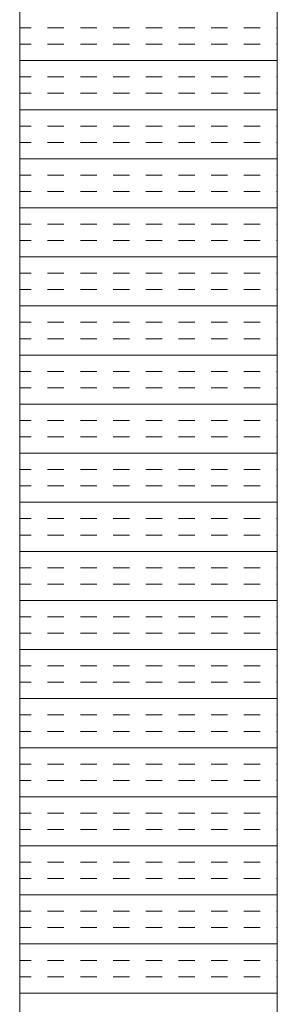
# Model space of a CAD drawing. Extents: x 3940905 to 4145695, y 925352 to 1109797.
# Tile 497 of 656: x 4007984 to 4008034, y 1100230 to 1100421. Entities that reach past the tile are written whole.
import ezdxf

# ---------------------------------------------------------------- set-up
doc = ezdxf.new("R2010")
doc.units = 0
doc.header["$LTSCALE"] = 750
doc.header["$MEASUREMENT"] = 0
doc.layers.add('CKD Equipments', color=252, linetype='CONTINUOUS', lineweight=0)

msp = doc.modelspace()

# ---------------------------------------------------------------- linework, layer by layer
at = {"layer": 'CKD Equipments'}
for p, q in [((4008034.16, 1099910.1), (4008034.16, 1100610.1)), ((4007984.16, 1099960.1), (4007984.16, 1100560.1))]:
    msp.add_line(p, q, dxfattribs=at)
at = {"layer": 'CKD Equipments', "color": 4, "linetype": 'Continuous'}
for p, q in [((4007984.16, 1100419.76), (4007986.4, 1100419.76)), ((4007989.58, 1100419.76), (4007992.75, 1100419.76)), ((4007995.93, 1100419.76), (4007999.1, 1100419.76)), ((4008002.28, 1100419.76), (4008005.45, 1100419.76)), ((4008008.63, 1100419.76), (4008011.8, 1100419.76)), ((4008014.98, 1100419.76), (4008018.15, 1100419.76)), ((4008021.33, 1100419.76), (4008024.5, 1100419.76)), ((4008027.68, 1100419.76), (4008030.85, 1100419.76)), ((4008034.03, 1100419.76), (4008034.16, 1100419.76)), ((4007984.16, 1100416.58), (4007986.4, 1100416.58)), ((4007989.58, 1100416.58), (4007992.75, 1100416.58)), ((4007995.93, 1100416.58), (4007999.1, 1100416.58)), ((4008002.28, 1100416.58), (4008005.45, 1100416.58)), ((4008008.63, 1100416.58), (4008011.8, 1100416.58)), ((4008014.98, 1100416.58), (4008018.15, 1100416.58)), ((4008021.33, 1100416.58), (4008024.5, 1100416.58)), ((4008027.68, 1100416.58), (4008030.85, 1100416.58)), ((4008034.03, 1100416.58), (4008034.16, 1100416.58)), ((4007984.16, 1100413.41), (4008034.16, 1100413.41)), ((4007984.16, 1100410.23), (4007986.4, 1100410.23)), ((4007989.58, 1100410.23), (4007992.75, 1100410.23)), ((4007995.93, 1100410.23), (4007999.1, 1100410.23)), ((4008002.28, 1100410.23), (4008005.45, 1100410.23)), ((4008008.63, 1100410.23), (4008011.8, 1100410.23)), ((4008014.98, 1100410.23), (4008018.15, 1100410.23)), ((4008021.33, 1100410.23), (4008024.5, 1100410.23)), ((4008027.68, 1100410.23), (4008030.85, 1100410.23)), ((4008034.03, 1100410.23), (4008034.16, 1100410.23)), ((4007984.16, 1100407.06), (4007986.4, 1100407.06)), ((4007989.58, 1100407.06), (4007992.75, 1100407.06)), ((4007995.93, 1100407.06), (4007999.1, 1100407.06)), ((4008002.28, 1100407.06), (4008005.45, 1100407.06)), ((4008008.63, 1100407.06), (4008011.8, 1100407.06)), ((4008014.98, 1100407.06), (4008018.15, 1100407.06)), ((4008021.33, 1100407.06), (4008024.5, 1100407.06)), ((4008027.68, 1100407.06), (4008030.85, 1100407.06)), ((4008034.03, 1100407.06), (4008034.16, 1100407.06)), ((4007984.16, 1100403.88), (4008034.16, 1100403.88)), ((4007984.16, 1100400.71), (4007986.4, 1100400.71)), ((4007989.58, 1100400.71), (4007992.75, 1100400.71)), ((4007995.93, 1100400.71), (4007999.1, 1100400.71)), ((4008002.28, 1100400.71), (4008005.45, 1100400.71)), ((4008008.63, 1100400.71), (4008011.8, 1100400.71)), ((4008014.98, 1100400.71), (4008018.15, 1100400.71)), ((4008021.33, 1100400.71), (4008024.5, 1100400.71)), ((4008027.68, 1100400.71), (4008030.85, 1100400.71)), ((4008034.03, 1100400.71), (4008034.16, 1100400.71)), ((4007984.16, 1100397.53), (4007986.4, 1100397.53)), ((4007989.58, 1100397.53), (4007992.75, 1100397.53)), ((4007995.93, 1100397.53), (4007999.1, 1100397.53)), ((4008002.28, 1100397.53), (4008005.45, 1100397.53)), ((4008008.63, 1100397.53), (4008011.8, 1100397.53)), ((4008014.98, 1100397.53), (4008018.15, 1100397.53)), ((4008021.33, 1100397.53), (4008024.5, 1100397.53)), ((4008027.68, 1100397.53), (4008030.85, 1100397.53)), ((4008034.03, 1100397.53), (4008034.16, 1100397.53)), ((4007984.16, 1100394.36), (4008034.16, 1100394.36)), ((4007984.16, 1100391.18), (4007986.4, 1100391.18)), ((4007989.58, 1100391.18), (4007992.75, 1100391.18)), ((4007995.93, 1100391.18), (4007999.1, 1100391.18)), ((4008002.28, 1100391.18), (4008005.45, 1100391.18)), ((4008008.63, 1100391.18), (4008011.8, 1100391.18)), ((4008014.98, 1100391.18), (4008018.15, 1100391.18)), ((4008021.33, 1100391.18), (4008024.5, 1100391.18)), ((4008027.68, 1100391.18), (4008030.85, 1100391.18)), ((4008034.03, 1100391.18), (4008034.16, 1100391.18)), ((4007984.16, 1100388.01), (4007986.4, 1100388.01)), ((4007989.58, 1100388.01), (4007992.75, 1100388.01)), ((4007995.93, 1100388.01), (4007999.1, 1100388.01)), ((4008002.28, 1100388.01), (4008005.45, 1100388.01)), ((4008008.63, 1100388.01), (4008011.8, 1100388.01)), ((4008014.98, 1100388.01), (4008018.15, 1100388.01)), ((4008021.33, 1100388.01), (4008024.5, 1100388.01)), ((4008027.68, 1100388.01), (4008030.85, 1100388.01)), ((4008034.03, 1100388.01), (4008034.16, 1100388.01)), ((4007984.16, 1100384.83), (4008034.16, 1100384.83)), ((4007984.16, 1100381.66), (4007986.4, 1100381.66)), ((4007989.58, 1100381.66), (4007992.75, 1100381.66)), ((4007995.93, 1100381.66), (4007999.1, 1100381.66)), ((4008002.28, 1100381.66), (4008005.45, 1100381.66)), ((4008008.63, 1100381.66), (4008011.8, 1100381.66)), ((4008014.98, 1100381.66), (4008018.15, 1100381.66)), ((4008021.33, 1100381.66), (4008024.5, 1100381.66)), ((4008027.68, 1100381.66), (4008030.85, 1100381.66)), ((4008034.03, 1100381.66), (4008034.16, 1100381.66)), ((4007984.16, 1100378.48), (4007986.4, 1100378.48)), ((4007989.58, 1100378.48), (4007992.75, 1100378.48)), ((4007995.93, 1100378.48), (4007999.1, 1100378.48)), ((4008002.28, 1100378.48), (4008005.45, 1100378.48)), ((4008008.63, 1100378.48), (4008011.8, 1100378.48)), ((4008014.98, 1100378.48), (4008018.15, 1100378.48)), ((4008021.33, 1100378.48), (4008024.5, 1100378.48)), ((4008027.68, 1100378.48), (4008030.85, 1100378.48)), ((4008034.03, 1100378.48), (4008034.16, 1100378.48)), ((4007984.16, 1100375.31), (4008034.16, 1100375.31)), ((4007984.16, 1100372.13), (4007986.4, 1100372.13)), ((4007989.58, 1100372.13), (4007992.75, 1100372.13)), ((4007995.93, 1100372.13), (4007999.1, 1100372.13)), ((4008002.28, 1100372.13), (4008005.45, 1100372.13)), ((4008008.63, 1100372.13), (4008011.8, 1100372.13)), ((4008014.98, 1100372.13), (4008018.15, 1100372.13)), ((4008021.33, 1100372.13), (4008024.5, 1100372.13)), ((4008027.68, 1100372.13), (4008030.85, 1100372.13)), ((4008034.03, 1100372.13), (4008034.16, 1100372.13)), ((4007984.16, 1100368.96), (4007986.4, 1100368.96)), ((4007989.58, 1100368.96), (4007992.75, 1100368.96)), ((4007995.93, 1100368.96), (4007999.1, 1100368.96)), ((4008002.28, 1100368.96), (4008005.45, 1100368.96)), ((4008008.63, 1100368.96), (4008011.8, 1100368.96)), ((4008014.98, 1100368.96), (4008018.15, 1100368.96)), ((4008021.33, 1100368.96), (4008024.5, 1100368.96)), ((4008027.68, 1100368.96), (4008030.85, 1100368.96)), ((4008034.03, 1100368.96), (4008034.16, 1100368.96)), ((4007984.16, 1100365.78), (4008034.16, 1100365.78)), ((4007984.16, 1100362.61), (4007986.4, 1100362.61)), ((4007989.58, 1100362.61), (4007992.75, 1100362.61)), ((4007995.93, 1100362.61), (4007999.1, 1100362.61)), ((4008002.28, 1100362.61), (4008005.45, 1100362.61)), ((4008008.63, 1100362.61), (4008011.8, 1100362.61)), ((4008014.98, 1100362.61), (4008018.15, 1100362.61)), ((4008021.33, 1100362.61), (4008024.5, 1100362.61)), ((4008027.68, 1100362.61), (4008030.85, 1100362.61)), ((4008034.03, 1100362.61), (4008034.16, 1100362.61)), ((4007984.16, 1100359.43), (4007986.4, 1100359.43)), ((4007989.58, 1100359.43), (4007992.75, 1100359.43)), ((4007995.93, 1100359.43), (4007999.1, 1100359.43)), ((4008002.28, 1100359.43), (4008005.45, 1100359.43)), ((4008008.63, 1100359.43), (4008011.8, 1100359.43)), ((4008014.98, 1100359.43), (4008018.15, 1100359.43)), ((4008021.33, 1100359.43), (4008024.5, 1100359.43)), ((4008027.68, 1100359.43), (4008030.85, 1100359.43)), ((4008034.03, 1100359.43), (4008034.16, 1100359.43)), ((4007984.16, 1100356.26), (4008034.16, 1100356.26)), ((4007984.16, 1100353.08), (4007986.4, 1100353.08)), ((4007989.58, 1100353.08), (4007992.75, 1100353.08)), ((4007995.93, 1100353.08), (4007999.1, 1100353.08)), ((4008002.28, 1100353.08), (4008005.45, 1100353.08)), ((4008008.63, 1100353.08), (4008011.8, 1100353.08)), ((4008014.98, 1100353.08), (4008018.15, 1100353.08)), ((4008021.33, 1100353.08), (4008024.5, 1100353.08)), ((4008027.68, 1100353.08), (4008030.85, 1100353.08)), ((4008034.03, 1100353.08), (4008034.16, 1100353.08)), ((4007984.16, 1100349.91), (4007986.4, 1100349.91)), ((4007989.58, 1100349.91), (4007992.75, 1100349.91)), ((4007995.93, 1100349.91), (4007999.1, 1100349.91)), ((4008002.28, 1100349.91), (4008005.45, 1100349.91)), ((4008008.63, 1100349.91), (4008011.8, 1100349.91)), ((4008014.98, 1100349.91), (4008018.15, 1100349.91)), ((4008021.33, 1100349.91), (4008024.5, 1100349.91)), ((4008027.68, 1100349.91), (4008030.85, 1100349.91)), ((4008034.03, 1100349.91), (4008034.16, 1100349.91)), ((4007984.16, 1100346.73), (4008034.16, 1100346.73)), ((4007984.16, 1100343.56), (4007986.4, 1100343.56)), ((4007989.58, 1100343.56), (4007992.75, 1100343.56)), ((4007995.93, 1100343.56), (4007999.1, 1100343.56)), ((4008002.28, 1100343.56), (4008005.45, 1100343.56)), ((4008008.63, 1100343.56), (4008011.8, 1100343.56)), ((4008014.98, 1100343.56), (4008018.15, 1100343.56)), ((4008021.33, 1100343.56), (4008024.5, 1100343.56)), ((4008027.68, 1100343.56), (4008030.85, 1100343.56)), ((4008034.03, 1100343.56), (4008034.16, 1100343.56)), ((4007984.16, 1100340.38), (4007986.4, 1100340.38)), ((4007989.58, 1100340.38), (4007992.75, 1100340.38)), ((4007995.93, 1100340.38), (4007999.1, 1100340.38)), ((4008002.28, 1100340.38), (4008005.45, 1100340.38)), ((4008008.63, 1100340.38), (4008011.8, 1100340.38)), ((4008014.98, 1100340.38), (4008018.15, 1100340.38)), ((4008021.33, 1100340.38), (4008024.5, 1100340.38)), ((4008027.68, 1100340.38), (4008030.85, 1100340.38)), ((4008034.03, 1100340.38), (4008034.16, 1100340.38)), ((4007984.16, 1100337.21), (4008034.16, 1100337.21)), ((4007984.16, 1100334.03), (4007986.4, 1100334.03)), ((4007989.58, 1100334.03), (4007992.75, 1100334.03)), ((4007995.93, 1100334.03), (4007999.1, 1100334.03)), ((4008002.28, 1100334.03), (4008005.45, 1100334.03)), ((4008008.63, 1100334.03), (4008011.8, 1100334.03)), ((4008014.98, 1100334.03), (4008018.15, 1100334.03)), ((4008021.33, 1100334.03), (4008024.5, 1100334.03)), ((4008027.68, 1100334.03), (4008030.85, 1100334.03)), ((4008034.03, 1100334.03), (4008034.16, 1100334.03)), ((4007984.16, 1100330.86), (4007986.4, 1100330.86)), ((4007989.58, 1100330.86), (4007992.75, 1100330.86)), ((4007995.93, 1100330.86), (4007999.1, 1100330.86)), ((4008002.28, 1100330.86), (4008005.45, 1100330.86)), ((4008008.63, 1100330.86), (4008011.8, 1100330.86)), ((4008014.98, 1100330.86), (4008018.15, 1100330.86)), ((4008021.33, 1100330.86), (4008024.5, 1100330.86)), ((4008027.68, 1100330.86), (4008030.85, 1100330.86)), ((4008034.03, 1100330.86), (4008034.16, 1100330.86)), ((4007984.16, 1100327.68), (4008034.16, 1100327.68)), ((4007984.16, 1100324.51), (4007986.4, 1100324.51)), ((4007989.58, 1100324.51), (4007992.75, 1100324.51)), ((4007995.93, 1100324.51), (4007999.1, 1100324.51)), ((4008002.28, 1100324.51), (4008005.45, 1100324.51)), ((4008008.63, 1100324.51), (4008011.8, 1100324.51)), ((4008014.98, 1100324.51), (4008018.15, 1100324.51)), ((4008021.33, 1100324.51), (4008024.5, 1100324.51)), ((4008027.68, 1100324.51), (4008030.85, 1100324.51)), ((4008034.03, 1100324.51), (4008034.16, 1100324.51)), ((4007984.16, 1100321.33), (4007986.4, 1100321.33)), ((4007989.58, 1100321.33), (4007992.75, 1100321.33)), ((4007995.93, 1100321.33), (4007999.1, 1100321.33)), ((4008002.28, 1100321.33), (4008005.45, 1100321.33)), ((4008008.63, 1100321.33), (4008011.8, 1100321.33)), ((4008014.98, 1100321.33), (4008018.15, 1100321.33)), ((4008021.33, 1100321.33), (4008024.5, 1100321.33)), ((4008027.68, 1100321.33), (4008030.85, 1100321.33)), ((4008034.03, 1100321.33), (4008034.16, 1100321.33)), ((4007984.16, 1100318.16), (4008034.16, 1100318.16)), ((4007984.16, 1100314.98), (4007986.4, 1100314.98)), ((4007989.58, 1100314.98), (4007992.75, 1100314.98)), ((4007995.93, 1100314.98), (4007999.1, 1100314.98)), ((4008002.28, 1100314.98), (4008005.45, 1100314.98)), ((4008008.63, 1100314.98), (4008011.8, 1100314.98)), ((4008014.98, 1100314.98), (4008018.15, 1100314.98)), ((4008021.33, 1100314.98), (4008024.5, 1100314.98)), ((4008027.68, 1100314.98), (4008030.85, 1100314.98)), ((4008034.03, 1100314.98), (4008034.16, 1100314.98)), ((4007984.16, 1100311.81), (4007986.4, 1100311.81)), ((4007989.58, 1100311.81), (4007992.75, 1100311.81)), ((4007995.93, 1100311.81), (4007999.1, 1100311.81)), ((4008002.28, 1100311.81), (4008005.45, 1100311.81)), ((4008008.63, 1100311.81), (4008011.8, 1100311.81)), ((4008014.98, 1100311.81), (4008018.15, 1100311.81)), ((4008021.33, 1100311.81), (4008024.5, 1100311.81)), ((4008027.68, 1100311.81), (4008030.85, 1100311.81)), ((4008034.03, 1100311.81), (4008034.16, 1100311.81)), ((4007984.16, 1100308.63), (4008034.16, 1100308.63)), ((4007984.16, 1100305.46), (4007986.4, 1100305.46)), ((4007989.58, 1100305.46), (4007992.75, 1100305.46)), ((4007995.93, 1100305.46), (4007999.1, 1100305.46)), ((4008002.28, 1100305.46), (4008005.45, 1100305.46)), ((4008008.63, 1100305.46), (4008011.8, 1100305.46)), ((4008014.98, 1100305.46), (4008018.15, 1100305.46)), ((4008021.33, 1100305.46), (4008024.5, 1100305.46)), ((4008027.68, 1100305.46), (4008030.85, 1100305.46)), ((4008034.03, 1100305.46), (4008034.16, 1100305.46)), ((4007984.16, 1100302.28), (4007986.4, 1100302.28)), ((4007989.58, 1100302.28), (4007992.75, 1100302.28)), ((4007995.93, 1100302.28), (4007999.1, 1100302.28)), ((4008002.28, 1100302.28), (4008005.45, 1100302.28)), ((4008008.63, 1100302.28), (4008011.8, 1100302.28)), ((4008014.98, 1100302.28), (4008018.15, 1100302.28)), ((4008021.33, 1100302.28), (4008024.5, 1100302.28)), ((4008027.68, 1100302.28), (4008030.85, 1100302.28)), ((4008034.03, 1100302.28), (4008034.16, 1100302.28)), ((4007984.16, 1100299.11), (4008034.16, 1100299.11)), ((4007984.16, 1100295.93), (4007986.4, 1100295.93)), ((4007989.58, 1100295.93), (4007992.75, 1100295.93)), ((4007995.93, 1100295.93), (4007999.1, 1100295.93)), ((4008002.28, 1100295.93), (4008005.45, 1100295.93)), ((4008008.63, 1100295.93), (4008011.8, 1100295.93)), ((4008014.98, 1100295.93), (4008018.15, 1100295.93)), ((4008021.33, 1100295.93), (4008024.5, 1100295.93)), ((4008027.68, 1100295.93), (4008030.85, 1100295.93)), ((4008034.03, 1100295.93), (4008034.16, 1100295.93)), ((4007984.16, 1100292.76), (4007986.4, 1100292.76)), ((4007989.58, 1100292.76), (4007992.75, 1100292.76)), ((4007995.93, 1100292.76), (4007999.1, 1100292.76)), ((4008002.28, 1100292.76), (4008005.45, 1100292.76)), ((4008008.63, 1100292.76), (4008011.8, 1100292.76)), ((4008014.98, 1100292.76), (4008018.15, 1100292.76)), ((4008021.33, 1100292.76), (4008024.5, 1100292.76)), ((4008027.68, 1100292.76), (4008030.85, 1100292.76)), ((4008034.03, 1100292.76), (4008034.16, 1100292.76)), ((4007984.16, 1100289.58), (4008034.16, 1100289.58)), ((4007984.16, 1100286.41), (4007986.4, 1100286.41)), ((4007989.58, 1100286.41), (4007992.75, 1100286.41)), ((4007995.93, 1100286.41), (4007999.1, 1100286.41)), ((4008002.28, 1100286.41), (4008005.45, 1100286.41)), ((4008008.63, 1100286.41), (4008011.8, 1100286.41)), ((4008014.98, 1100286.41), (4008018.15, 1100286.41)), ((4008021.33, 1100286.41), (4008024.5, 1100286.41)), ((4008027.68, 1100286.41), (4008030.85, 1100286.41)), ((4008034.03, 1100286.41), (4008034.16, 1100286.41)), ((4007984.16, 1100283.23), (4007986.4, 1100283.23)), ((4007989.58, 1100283.23), (4007992.75, 1100283.23)), ((4007995.93, 1100283.23), (4007999.1, 1100283.23)), ((4008002.28, 1100283.23), (4008005.45, 1100283.23)), ((4008008.63, 1100283.23), (4008011.8, 1100283.23)), ((4008014.98, 1100283.23), (4008018.15, 1100283.23)), ((4008021.33, 1100283.23), (4008024.5, 1100283.23)), ((4008027.68, 1100283.23), (4008030.85, 1100283.23)), ((4008034.03, 1100283.23), (4008034.16, 1100283.23)), ((4007984.16, 1100280.06), (4008034.16, 1100280.06)), ((4007984.16, 1100276.88), (4007986.4, 1100276.88)), ((4007989.58, 1100276.88), (4007992.75, 1100276.88)), ((4007995.93, 1100276.88), (4007999.1, 1100276.88)), ((4008002.28, 1100276.88), (4008005.45, 1100276.88)), ((4008008.63, 1100276.88), (4008011.8, 1100276.88)), ((4008014.98, 1100276.88), (4008018.15, 1100276.88)), ((4008021.33, 1100276.88), (4008024.5, 1100276.88)), ((4008027.68, 1100276.88), (4008030.85, 1100276.88)), ((4008034.03, 1100276.88), (4008034.16, 1100276.88)), ((4007984.16, 1100273.71), (4007986.4, 1100273.71)), ((4007989.58, 1100273.71), (4007992.75, 1100273.71)), ((4007995.93, 1100273.71), (4007999.1, 1100273.71)), ((4008002.28, 1100273.71), (4008005.45, 1100273.71)), ((4008008.63, 1100273.71), (4008011.8, 1100273.71)), ((4008014.98, 1100273.71), (4008018.15, 1100273.71)), ((4008021.33, 1100273.71), (4008024.5, 1100273.71)), ((4008027.68, 1100273.71), (4008030.85, 1100273.71)), ((4008034.03, 1100273.71), (4008034.16, 1100273.71)), ((4007984.16, 1100270.53), (4008034.16, 1100270.53)), ((4007984.16, 1100267.36), (4007986.4, 1100267.36)), ((4007989.58, 1100267.36), (4007992.75, 1100267.36)), ((4007995.93, 1100267.36), (4007999.1, 1100267.36)), ((4008002.28, 1100267.36), (4008005.45, 1100267.36)), ((4008008.63, 1100267.36), (4008011.8, 1100267.36)), ((4008014.98, 1100267.36), (4008018.15, 1100267.36)), ((4008021.33, 1100267.36), (4008024.5, 1100267.36)), ((4008027.68, 1100267.36), (4008030.85, 1100267.36)), ((4008034.03, 1100267.36), (4008034.16, 1100267.36)), ((4007984.16, 1100264.18), (4007986.4, 1100264.18)), ((4007989.58, 1100264.18), (4007992.75, 1100264.18)), ((4007995.93, 1100264.18), (4007999.1, 1100264.18)), ((4008002.28, 1100264.18), (4008005.45, 1100264.18)), ((4008008.63, 1100264.18), (4008011.8, 1100264.18)), ((4008014.98, 1100264.18), (4008018.15, 1100264.18)), ((4008021.33, 1100264.18), (4008024.5, 1100264.18)), ((4008027.68, 1100264.18), (4008030.85, 1100264.18)), ((4008034.03, 1100264.18), (4008034.16, 1100264.18)), ((4007984.16, 1100261.01), (4008034.16, 1100261.01)), ((4007984.16, 1100257.83), (4007986.4, 1100257.83)), ((4007989.58, 1100257.83), (4007992.75, 1100257.83)), ((4007995.93, 1100257.83), (4007999.1, 1100257.83)), ((4008002.28, 1100257.83), (4008005.45, 1100257.83)), ((4008008.63, 1100257.83), (4008011.8, 1100257.83)), ((4008014.98, 1100257.83), (4008018.15, 1100257.83)), ((4008021.33, 1100257.83), (4008024.5, 1100257.83)), ((4008027.68, 1100257.83), (4008030.85, 1100257.83)), ((4008034.03, 1100257.83), (4008034.16, 1100257.83)), ((4007984.16, 1100254.66), (4007986.4, 1100254.66)), ((4007989.58, 1100254.66), (4007992.75, 1100254.66)), ((4007995.93, 1100254.66), (4007999.1, 1100254.66)), ((4008002.28, 1100254.66), (4008005.45, 1100254.66)), ((4008008.63, 1100254.66), (4008011.8, 1100254.66)), ((4008014.98, 1100254.66), (4008018.15, 1100254.66)), ((4008021.33, 1100254.66), (4008024.5, 1100254.66)), ((4008027.68, 1100254.66), (4008030.85, 1100254.66)), ((4008034.03, 1100254.66), (4008034.16, 1100254.66)), ((4007984.16, 1100251.48), (4008034.16, 1100251.48)), ((4007984.16, 1100248.31), (4007986.4, 1100248.31)), ((4007989.58, 1100248.31), (4007992.75, 1100248.31)), ((4007995.93, 1100248.31), (4007999.1, 1100248.31)), ((4008002.28, 1100248.31), (4008005.45, 1100248.31)), ((4008008.63, 1100248.31), (4008011.8, 1100248.31)), ((4008014.98, 1100248.31), (4008018.15, 1100248.31)), ((4008021.33, 1100248.31), (4008024.5, 1100248.31)), ((4008027.68, 1100248.31), (4008030.85, 1100248.31)), ((4008034.03, 1100248.31), (4008034.16, 1100248.31)), ((4007984.16, 1100245.13), (4007986.4, 1100245.13)), ((4007989.58, 1100245.13), (4007992.75, 1100245.13)), ((4007995.93, 1100245.13), (4007999.1, 1100245.13)), ((4008002.28, 1100245.13), (4008005.45, 1100245.13)), ((4008008.63, 1100245.13), (4008011.8, 1100245.13)), ((4008014.98, 1100245.13), (4008018.15, 1100245.13)), ((4008021.33, 1100245.13), (4008024.5, 1100245.13)), ((4008027.68, 1100245.13), (4008030.85, 1100245.13)), ((4008034.03, 1100245.13), (4008034.16, 1100245.13)), ((4007984.16, 1100241.96), (4008034.16, 1100241.96)), ((4007984.16, 1100238.78), (4007986.4, 1100238.78)), ((4007989.58, 1100238.78), (4007992.75, 1100238.78)), ((4007995.93, 1100238.78), (4007999.1, 1100238.78)), ((4008002.28, 1100238.78), (4008005.45, 1100238.78)), ((4008008.63, 1100238.78), (4008011.8, 1100238.78)), ((4008014.98, 1100238.78), (4008018.15, 1100238.78)), ((4008021.33, 1100238.78), (4008024.5, 1100238.78)), ((4008027.68, 1100238.78), (4008030.85, 1100238.78)), ((4008034.03, 1100238.78), (4008034.16, 1100238.78)), ((4007984.16, 1100235.61), (4007986.4, 1100235.61)), ((4007989.58, 1100235.61), (4007992.75, 1100235.61)), ((4007995.93, 1100235.61), (4007999.1, 1100235.61)), ((4008002.28, 1100235.61), (4008005.45, 1100235.61)), ((4008008.63, 1100235.61), (4008011.8, 1100235.61)), ((4008014.98, 1100235.61), (4008018.15, 1100235.61)), ((4008021.33, 1100235.61), (4008024.5, 1100235.61)), ((4008027.68, 1100235.61), (4008030.85, 1100235.61)), ((4008034.03, 1100235.61), (4008034.16, 1100235.61)), ((4007984.16, 1100232.43), (4008034.16, 1100232.43))]:
    msp.add_line(p, q, dxfattribs=at)

doc.saveas('drawing.dxf')
